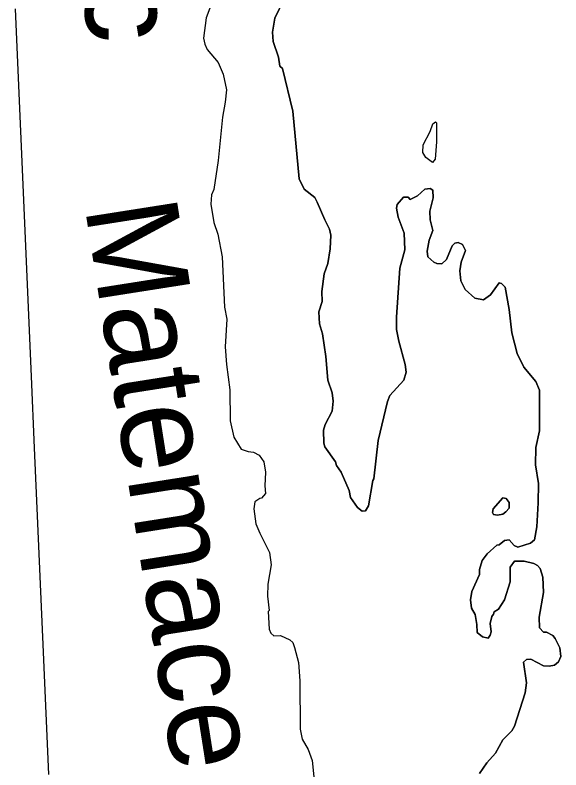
# Model space of a CAD drawing. Extents: x 642515 to 647219, y 6080136 to 6084356.
# Drawn here: x 645113.54 to 645130.32, y 6081014.22 to 6081037.42 of the extents above; entities that cross this region are included whole.
import ezdxf

# ---------------------------------------------------------------- set-up
doc = ezdxf.new("R2010")
doc.units = 0
doc.layers.add('Level 63', color=7, linetype='Continuous')

msp = doc.modelspace()

# ---------------------------------------------------------------- linework, layer by layer
at = {"layer": 'Level 63'}
for points in [[(645128.49, 6081029.17), (645128.42, 6081029.19), (645128.16, 6081028.82), (645127.94, 6081028.66), (645127.67, 6081028.72), (645127.38, 6081028.98), (645127.24, 6081029.25), (645127.21, 6081029.55), (645127.25, 6081029.82), (645127.39, 6081030.18), (645127.29, 6081030.36), (645127.16, 6081030.43), (645127.06, 6081030.41), (645126.98, 6081030.32), (645126.8, 6081029.9), (645126.66, 6081029.77), (645126.51, 6081029.78), (645126.41, 6081029.82), (645126.23, 6081029.99), (645126.21, 6081030.16), (645126.27, 6081030.5), (645126.38, 6081030.79), (645126.3, 6081031.12), (645126.29, 6081031.39), (645126.39, 6081031.8), (645126.38, 6081032.03), (645126.3, 6081032.09), (645126.14, 6081032.07), (645125.91, 6081031.86), (645125.69, 6081031.75), (645125.62, 6081031.82), (645125.48, 6081031.82), (645125.29, 6081031.59), (645125.27, 6081031.48), (645125.32, 6081031.2), (645125.5, 6081030.71), (645125.52, 6081030.2), (645125.37, 6081029.64), (645125.27, 6081028.13), (645125.27, 6081027.75), (645125.34, 6081027.39), (645125.53, 6081026.68), (645125.56, 6081026.44), (645125.49, 6081026.19), (645125.06, 6081025.72), (645124.99, 6081025.54), (645124.7, 6081024.34), (645124.57, 6081023.16), (645124.54, 6081023.11), (645124.4, 6081022.33), (645124.31, 6081022.18), (645124.21, 6081022.17), (645124.07, 6081022.28), (645123.85, 6081022.59), (645123.81, 6081022.8), (645123.56, 6081023.37), (645123.42, 6081023.57), (645123.39, 6081023.68), (645123.06, 6081024.15), (645123.03, 6081024.26), (645123.02, 6081024.66), (645123.07, 6081024.83), (645123.29, 6081025.24), (645123.32, 6081025.55), (645123.29, 6081025.81), (645123.15, 6081026.19), (645123.09, 6081026.92), (645122.99, 6081027.62), (645122.9, 6081027.93), (645122.88, 6081028.29), (645122.98, 6081028.61), (645122.97, 6081028.92), (645123.04, 6081029.46), (645123.15, 6081029.78), (645123.23, 6081030.23), (645123.25, 6081030.65), (645123.21, 6081030.84), (645123.06, 6081031.12), (645122.83, 6081031.67), (645122.75, 6081031.81), (645122.43, 6081032.07), (645122.27, 6081032.38), (645122.08, 6081034.46), (645121.76, 6081035.77), (645121.68, 6081035.85), (645121.64, 6081036.12), (645121.47, 6081036.6), (645121.45, 6081036.89), (645121.52, 6081037.32), (645121.82, 6081037.95)], [(645121.82, 6081037.95), (645121.52, 6081037.32), (645121.45, 6081036.89), (645121.47, 6081036.6), (645121.64, 6081036.12), (645121.68, 6081035.85), (645121.76, 6081035.77), (645122.08, 6081034.46), (645122.27, 6081032.38), (645122.43, 6081032.07), (645122.75, 6081031.81), (645122.83, 6081031.67), (645123.06, 6081031.12), (645123.21, 6081030.84), (645123.25, 6081030.65), (645123.23, 6081030.23), (645123.15, 6081029.78), (645123.04, 6081029.46), (645122.97, 6081028.92), (645122.98, 6081028.61), (645122.88, 6081028.29), (645122.9, 6081027.93), (645122.99, 6081027.62), (645123.09, 6081026.92), (645123.15, 6081026.19), (645123.29, 6081025.81), (645123.32, 6081025.55), (645123.29, 6081025.24), (645123.07, 6081024.83), (645123.02, 6081024.66), (645123.03, 6081024.26), (645123.06, 6081024.15), (645123.39, 6081023.68), (645123.42, 6081023.57), (645123.56, 6081023.37), (645123.81, 6081022.8), (645123.85, 6081022.59), (645124.07, 6081022.28), (645124.21, 6081022.17), (645124.31, 6081022.18), (645124.4, 6081022.33), (645124.54, 6081023.11), (645124.57, 6081023.16), (645124.7, 6081024.34), (645124.99, 6081025.54), (645125.06, 6081025.72), (645125.49, 6081026.19), (645125.56, 6081026.44), (645125.53, 6081026.68), (645125.34, 6081027.39), (645125.27, 6081027.75), (645125.27, 6081028.13), (645125.37, 6081029.64), (645125.52, 6081030.2), (645125.5, 6081030.71), (645125.32, 6081031.2), (645125.27, 6081031.48), (645125.29, 6081031.59), (645125.48, 6081031.82), (645125.62, 6081031.82), (645125.69, 6081031.75), (645125.91, 6081031.86), (645126.14, 6081032.07), (645126.3, 6081032.09)], [(645119.56, 6081037.71), (645119.41, 6081037.33), (645119.33, 6081036.71), (645119.37, 6081036.52), (645119.44, 6081036.36), (645119.78, 6081035.96), (645119.94, 6081035.6), (645120.04, 6081035.12), (645120, 6081034.74), (645119.92, 6081034.28), (645119.78, 6081032.95), (645119.65, 6081032.05), (645119.58, 6081031.89), (645119.56, 6081031.6), (645119.65, 6081031.04), (645119.77, 6081030.68), (645119.91, 6081029.99), (645119.98, 6081028.44), (645120.05, 6081028.07), (645120, 6081027.22), (645120.04, 6081026.68), (645120.14, 6081025.9), (645120.15, 6081024.94), (645120.26, 6081024.44)], [(645119.56, 6081037.71), (645119.41, 6081037.33), (645119.33, 6081036.71), (645119.37, 6081036.52), (645119.44, 6081036.36), (645119.78, 6081035.96), (645119.94, 6081035.6), (645120.04, 6081035.12), (645120, 6081034.74), (645119.92, 6081034.28), (645119.78, 6081032.95), (645119.65, 6081032.05), (645119.58, 6081031.89), (645119.56, 6081031.6), (645119.65, 6081031.04), (645119.77, 6081030.68), (645119.91, 6081029.99), (645119.98, 6081028.44), (645120.05, 6081028.07), (645120, 6081027.22), (645120.04, 6081026.68), (645120.14, 6081025.9), (645120.15, 6081024.94), (645120.26, 6081024.44), (645120.49, 6081024.07), (645120.7, 6081024), (645120.87, 6081023.98), (645121.04, 6081023.89), (645121.19, 6081023.68), (645121.24, 6081023.37), (645121.22, 6081022.95), (645121.24, 6081022.71), (645121.12, 6081022.57), (645121.06, 6081022.56), (645120.91, 6081022.46), (645120.88, 6081022.24), (645120.94, 6081021.78), (645121.06, 6081021.49), (645121.36, 6081020.9), (645121.41, 6081020.52), (645121.31, 6081019.92), (645121.3, 6081019.56), (645121.35, 6081019.12), (645121.32, 6081019.08), (645121.35, 6081018.54), (645121.4, 6081018.42), (645121.49, 6081018.34), (645121.7, 6081018.35), (645121.99, 6081018.21), (645122.08, 6081018.13), (645122.13, 6081017.98), (645122.25, 6081017.52), (645122.29, 6081016.95), (645122.3, 6081015.47), (645122.37, 6081015.16), (645122.55, 6081014.84), (645122.67, 6081014.51), (645122.78, 6081013.49)], [(645113.539, 6081037.609), (645113.868, 6081030.08)], [(645126.37, 6081032.88), (645126.17, 6081033.04), (645126.08, 6081033.19), (645126.09, 6081033.43), (645126.3, 6081033.84), (645126.38, 6081034.07), (645126.46, 6081034.13), (645126.5, 6081034.1), (645126.5, 6081033.52), (645126.45, 6081032.99), (645126.37, 6081032.88)], [(645126.3, 6081032.09), (645126.38, 6081032.03), (645126.39, 6081031.8), (645126.29, 6081031.39), (645126.3, 6081031.12), (645126.38, 6081030.79), (645126.27, 6081030.5), (645126.21, 6081030.16), (645126.23, 6081029.99), (645126.41, 6081029.82), (645126.51, 6081029.78), (645126.66, 6081029.77), (645126.8, 6081029.9), (645126.98, 6081030.32), (645127.06, 6081030.41), (645127.16, 6081030.43)], [(645127.16, 6081030.43), (645127.29, 6081030.36), (645127.39, 6081030.18), (645127.25, 6081029.82), (645127.21, 6081029.55), (645127.24, 6081029.25), (645127.38, 6081028.98), (645127.67, 6081028.72), (645127.94, 6081028.66), (645128.16, 6081028.82), (645128.42, 6081029.19), (645128.49, 6081029.17), (645128.61, 6081029.05), (645128.73, 6081028.37), (645128.81, 6081027.65), (645128.98, 6081027.01), (645129.18, 6081026.59), (645129.55, 6081026.15), (645129.66, 6081025.89), (645129.66, 6081024.64), (645129.55, 6081024.13), (645129.54, 6081023.59), (645129.63, 6081023.02), (645129.62, 6081022.42), (645129.58, 6081021.69), (645129.51, 6081021.29), (645129.38, 6081021.18), (645129, 6081021.06), (645128.88, 6081021.11), (645128.73, 6081021.29), (645128.59, 6081021.27), (645128.42, 6081021.13), (645128.35, 6081021.12), (645128.05, 6081020.86), (645127.9, 6081020.65), (645127.82, 6081020.38), (645127.82, 6081020.22), (645127.58, 6081019.7), (645127.54, 6081019.44), (645127.57, 6081019.19), (645127.68, 6081018.99), (645127.74, 6081018.69), (645127.75, 6081018.44), (645127.91, 6081018.31), (645128.08, 6081018.27), (645128.15, 6081018.36), (645128.18, 6081018.46), (645128.15, 6081018.72), (645128.2, 6081018.93), (645128.25, 6081019), (645128.27, 6081019.07), (645128.4, 6081019.16), (645128.59, 6081019.44), (645128.76, 6081020), (645128.76, 6081020.45), (645128.89, 6081020.63), (645129.19, 6081020.63), (645129.49, 6081020.56), (645129.6, 6081020.5), (645129.68, 6081020.41), (645129.76, 6081020.14), (645129.78, 6081019.67), (645129.65, 6081018.91), (645129.66, 6081018.58), (645129.78, 6081018.45), (645129.88, 6081018.45), (645130.07, 6081018.35), (645130.14, 6081018.26), (645130.29, 6081017.97), (645130.32, 6081017.7), (645130.25, 6081017.54), (645130.12, 6081017.44), (645129.96, 6081017.4), (645129.78, 6081017.41), (645129.4, 6081017.62), (645129.26, 6081017.61), (645129.17, 6081017.53), (645129.26, 6081016.89), (645129.22, 6081016.59), (645128.89, 6081015.56), (645128.81, 6081015.42), (645128.53, 6081015.14), (645128.31, 6081014.73), (645128.04, 6081014.43), (645127.82, 6081014.11)], [(645113.868, 6081030.08), (645114.033, 6081026.307)], [(645127.82, 6081014.11), (645128.04, 6081014.43), (645128.31, 6081014.73), (645128.53, 6081015.14), (645128.81, 6081015.42), (645128.89, 6081015.56), (645129.22, 6081016.59), (645129.26, 6081016.89), (645129.17, 6081017.53), (645129.26, 6081017.61), (645129.4, 6081017.62), (645129.78, 6081017.41), (645129.96, 6081017.4), (645130.12, 6081017.44), (645130.25, 6081017.54), (645130.32, 6081017.7), (645130.29, 6081017.97), (645130.14, 6081018.26), (645130.07, 6081018.35), (645129.88, 6081018.45), (645129.78, 6081018.45), (645129.66, 6081018.58), (645129.65, 6081018.91), (645129.78, 6081019.67), (645129.76, 6081020.14), (645129.68, 6081020.41), (645129.6, 6081020.5), (645129.49, 6081020.56), (645129.19, 6081020.63), (645128.89, 6081020.63), (645128.76, 6081020.45), (645128.76, 6081020), (645128.59, 6081019.44), (645128.4, 6081019.16), (645128.27, 6081019.07), (645128.25, 6081019), (645128.2, 6081018.93), (645128.15, 6081018.72), (645128.18, 6081018.46), (645128.15, 6081018.36), (645128.08, 6081018.27), (645127.91, 6081018.31), (645127.75, 6081018.44), (645127.74, 6081018.69), (645127.68, 6081018.99), (645127.57, 6081019.19), (645127.54, 6081019.44), (645127.58, 6081019.7), (645127.82, 6081020.22), (645127.82, 6081020.38), (645127.9, 6081020.65), (645128.05, 6081020.86), (645128.35, 6081021.12), (645128.42, 6081021.13), (645128.59, 6081021.27), (645128.73, 6081021.29), (645128.88, 6081021.11), (645129, 6081021.06), (645129.38, 6081021.18), (645129.51, 6081021.29), (645129.58, 6081021.69), (645129.62, 6081022.42), (645129.63, 6081023.02), (645129.54, 6081023.59), (645129.55, 6081024.13), (645129.66, 6081024.64), (645129.66, 6081025.89), (645129.55, 6081026.15), (645129.18, 6081026.59), (645128.98, 6081027.01), (645128.81, 6081027.65), (645128.73, 6081028.37), (645128.61, 6081029.05), (645128.49, 6081029.17)], [(645114.033, 6081026.307), (645114.128, 6081024.115)], [(645120.26, 6081024.44), (645120.49, 6081024.07), (645120.7, 6081024), (645120.87, 6081023.98), (645121.04, 6081023.89), (645121.19, 6081023.68), (645121.24, 6081023.37), (645121.22, 6081022.95), (645121.24, 6081022.71), (645121.12, 6081022.57), (645121.06, 6081022.56), (645120.91, 6081022.46), (645120.88, 6081022.24), (645120.94, 6081021.78), (645121.06, 6081021.49), (645121.36, 6081020.9), (645121.41, 6081020.52), (645121.31, 6081019.92), (645121.3, 6081019.56), (645121.35, 6081019.12), (645121.32, 6081019.08), (645121.35, 6081018.54), (645121.4, 6081018.42), (645121.49, 6081018.34), (645121.7, 6081018.35), (645121.99, 6081018.21), (645122.08, 6081018.13), (645122.13, 6081017.98), (645122.25, 6081017.52), (645122.29, 6081016.95), (645122.3, 6081015.47), (645122.37, 6081015.16), (645122.55, 6081014.84), (645122.67, 6081014.51), (645122.78, 6081013.49)], [(645114.128, 6081024.115), (645114.403, 6081017.834)], [(645128.64, 6081022.56), (645128.53, 6081022.58), (645128.24, 6081022.24), (645128.22, 6081022.13), (645128.25, 6081022.07), (645128.37, 6081022.05), (645128.53, 6081022.08), (645128.63, 6081022.15), (645128.73, 6081022.26), (645128.73, 6081022.43), (645128.64, 6081022.56)], [(645128.64, 6081022.56), (645128.73, 6081022.43), (645128.73, 6081022.26), (645128.63, 6081022.15), (645128.53, 6081022.08), (645128.37, 6081022.05), (645128.25, 6081022.07), (645128.22, 6081022.13), (645128.24, 6081022.24), (645128.53, 6081022.58), (645128.64, 6081022.56)], [(645114.403, 6081017.834), (645114.567, 6081014.073)]]:
    msp.add_lwpolyline(points, dxfattribs=at)

# ---------------------------------------------------------------- texts
for s, rotation, p in [('Lac', 274.7113, (645115.28, 6081042.59)), ('Matemace', 278.9392, (645115.68, 6081031.52))]:
    msp.add_text(s, height=2.83, rotation=rotation, dxfattribs=at).set_placement(p)

doc.saveas('drawing.dxf')
